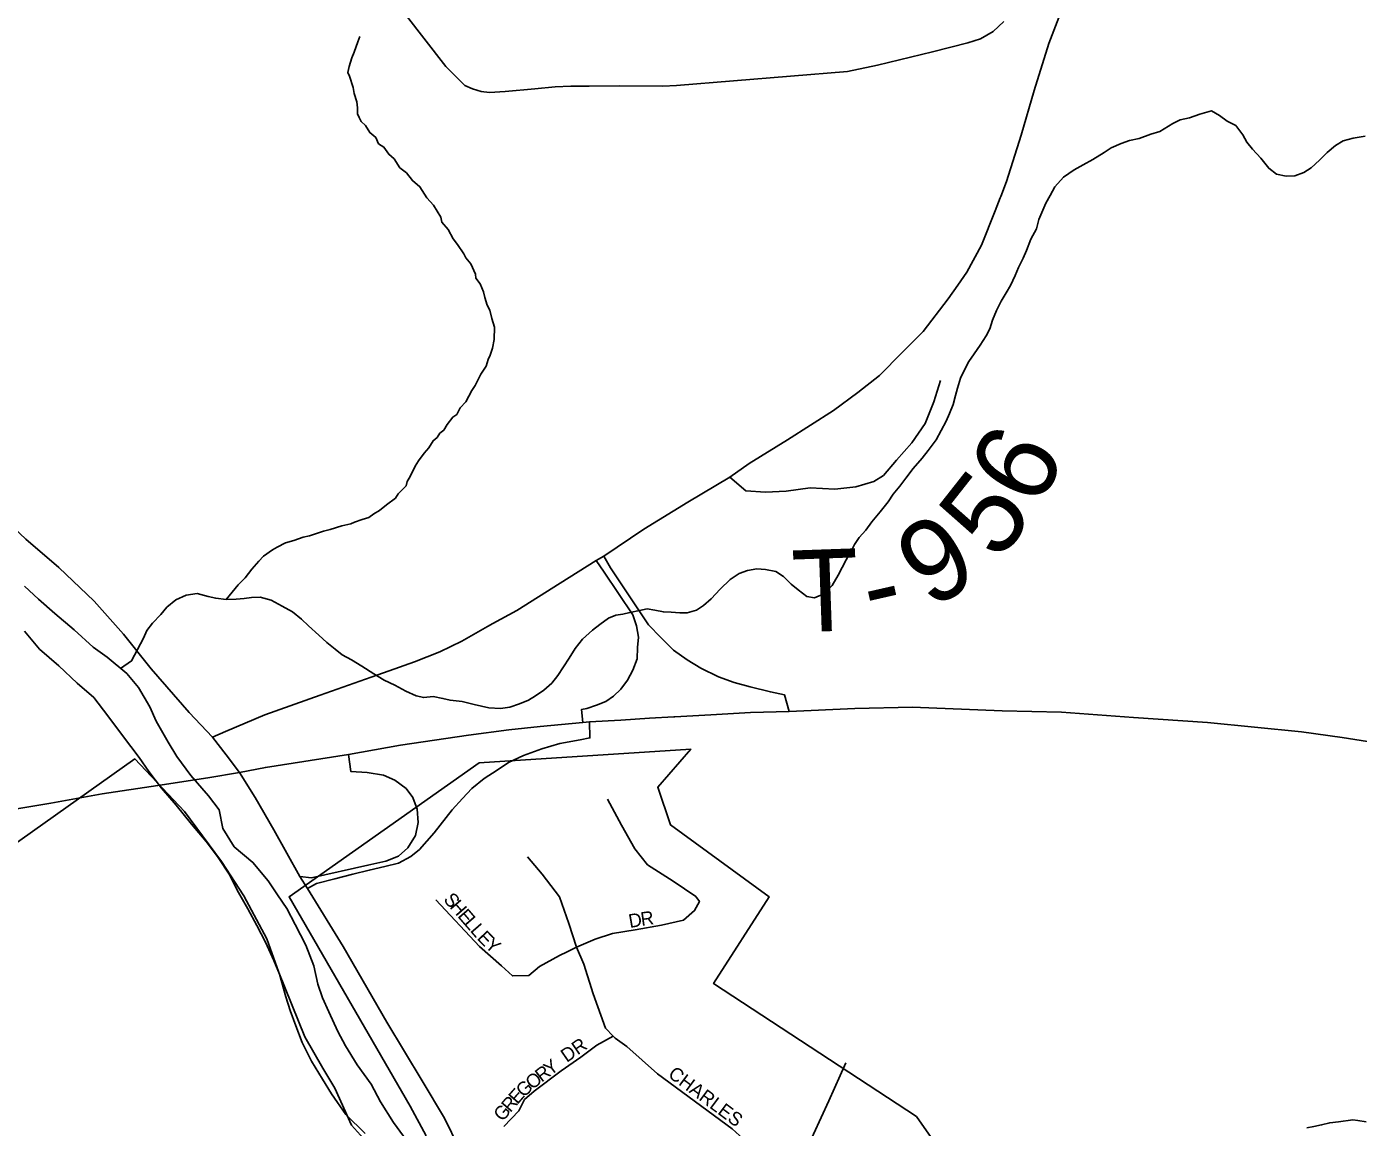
# Model space of a CAD drawing. Extents: x 1310247 to 1664935, y 235267 to 584339.
# Drawn here: x 1491348 to 1496223, y 398512 to 402543 of the extents above; entities that cross this region are included whole.
import ezdxf

# ---------------------------------------------------------------- set-up
doc = ezdxf.new("R2010")
doc.units = 0
for name, color, linetype in [('GM_X_City_Street', 7, 'Continuous'), ('GM_X_City_Street_Text', 7, 'Continuous'), ('GM_X_Corporation', 7, 'Continuous'), ('GM_X_County_Road', 7, 'Continuous'), ('GM_X_Interchange_Ramps', 7, 'Continuous'), ('GM_X_Major_River', 7, 'Continuous'), ('GM_X_Minor_River', 7, 'Continuous'), ('GM_X_State_Route', 7, 'Continuous'), ('GM_X_Township_Road', 7, 'Continuous'), ('GM_X_Township_Road_Text', 7, 'Continuous')]:
    doc.layers.add(name, color=color, linetype=linetype)

msp = doc.modelspace()

# ---------------------------------------------------------------- linework, layer by layer
at = {"layer": 'GM_X_City_Street'}
for points in [[(1492846.1, 399345.2), (1493005.3, 399174.1), (1493086.4, 399102.9), (1493126.1, 399066.5), (1493185.7, 399068.2), (1493225.4, 399101.3), (1493298.2, 399141), (1493326.5, 399154.5), (1493360.7, 399171.9), (1493428.7, 399201.4), (1493492.4, 399221.2), (1493575.3, 399235.1), (1493671.6, 399251.8), (1493752.4, 399270.5), (1493792.7, 399305.3), (1493810.2, 399338.8), (1493797.7, 399356.9), (1493713.8, 399413.4), (1493620.6, 399472.5), (1493574, 399531.5), (1493524.9, 399617.9), (1493473.4, 399713.6)], [(1494131.9, 398323), (1493930.3, 398506.4), (1493656.8, 398707.3), (1493544.9, 398807.8), (1493501.5, 398838.7), (1493494.7, 398845.9), (1493466.3, 398875.5), (1493421, 399000.7), (1493387.3, 399109.6), (1493360.7, 399171.9), (1493332.9, 399258.5), (1493298.2, 399356.1), (1493234.4, 399439.3), (1493181.7, 399502.5)], [(1493094.3, 398514.7), (1493149.6, 398571.6), (1493170.5, 398613.2), (1493205.2, 398644.6), (1493304.9, 398718.6), (1493376, 398769.2), (1493434.9, 398812.1), (1493494.7, 398845.9)], [(1494157.4, 398361.5), (1494200.2, 398426), (1494284.5, 398609.4), (1494345.8, 398748.2)]]:
    msp.add_lwpolyline(points, dxfattribs=at)
at = {"layer": 'GM_X_Corporation'}
for points in [[(1492809.8, 398480.4), (1492751.6, 398588.7), (1492308.6, 399356), (1493004.5, 399846.3), (1493778.8, 399897), (1493657.8, 399757), (1493704.9, 399619), (1494065.8, 399355.7), (1493862.3, 399038.2), (1494605.5, 398550.9), (1494974.9, 398022.8)], [(1490450.7, 398943), (1491744.2, 399861), (1491925.5, 399668.2), (1492061.1, 399485), (1492142.7, 399359.9), (1492227.1, 399202.5), (1492270.7, 399078.7), (1492366.4, 398842.9), (1492432.4, 398728.3), (1492475.8, 398654.6), (1492537, 398520.2), (1492581.3, 398470.5)]]:
    msp.add_lwpolyline(points, dxfattribs=at)
at = {"layer": 'GM_X_County_Road'}
msp.add_lwpolyline([(1492586, 402779.6), (1492882, 402397), (1492919, 402360), (1492952.1, 402327), (1492979.8, 402314.3), (1493011.6, 402305.5), (1493041.5, 402300.7), (1493099.6, 402305.2), (1493207.9, 402314.3), (1493282.2, 402322.4), (1493340.3, 402324.9), (1493406.3, 402325.1), (1493516.4, 402326.3), (1493676.4, 402324.1), (1493726.5, 402326.8), (1494352.1, 402378.5), (1494462.8, 402401.6), (1494664.1, 402450.5), (1494793.1, 402483.2), (1494839.5, 402498), (1494886.2, 402524.8), (1494925.2, 402561.9)], dxfattribs=at)
at = {"layer": 'GM_X_Interchange_Ramps'}
for points in [[(1493432.2, 400587.2), (1493461.6, 400545.2), (1493566.5, 400388.5), (1493580.4, 400348.7), (1493587.3, 400307.1), (1493583.8, 400269), (1493582.1, 400227.4), (1493566.5, 400185.8), (1493547.5, 400149.5), (1493523.2, 400116.6), (1493495.5, 400090.6), (1493467.8, 400071.5), (1493433.2, 400057.7), (1493398.5, 400045.5), (1493378.6, 400041.8), (1493383.1, 399994.1)], [(1494138.5, 400034), (1494121.8, 400095.9), (1494070.4, 400106.2), (1493996, 400125.2), (1493937.1, 400140.8), (1493880, 400161.6), (1493815.9, 400192.8), (1493765.6, 400224), (1493715.5, 400258.6), (1493668.7, 400305.4), (1493623.7, 400352.2), (1493484.7, 400560.5), (1493460, 400603.3)], [(1492375.3, 399386), (1492408.2, 399404.7), (1492475.5, 399421.9), (1492541.3, 399439.2), (1492601.9, 399453.1), (1492659.1, 399467), (1492709.3, 399479.1), (1492754.3, 399503.3), (1492785.5, 399529.3), (1492839.2, 399589.9), (1492905, 399674.8), (1492943.1, 399716.4), (1492977.7, 399752.8), (1493022.7, 399789.2), (1493069.5, 399820.3), (1493111.1, 399848.1), (1493166.5, 399874), (1493234, 399898.3), (1493299.8, 399917.3), (1493374.3, 399931.2), (1493409.8, 399937.7), (1493408, 399997.2)], [(1492525.3, 399877), (1492534.1, 399814.9), (1492594.3, 399810.6), (1492654.3, 399800.8), (1492696, 399783.6), (1492736.4, 399753), (1492760.9, 399719.9), (1492776.8, 399677), (1492780.5, 399628), (1492770.7, 399580.2), (1492742.5, 399534.9), (1492709.4, 399504.3), (1492662.9, 399485.9), (1492596.8, 399471.2), (1492391, 399425.9), (1492347.6, 399430.6)]]:
    msp.add_lwpolyline(points, dxfattribs=at)
at = {"layer": 'GM_X_Major_River'}
for points in [[(1491340, 400493), (1491391.4, 400446), (1491450.7, 400392.8), (1491522, 400333.4), (1491591.1, 400270), (1491642.7, 400233), (1491713.9, 400173.7), (1491757.2, 400122.8), (1491798.2, 400051.8), (1491821.4, 399999.3), (1491866.3, 399922.3), (1491897.6, 399869.6), (1491948.6, 399800.5), (1492013.6, 399725.1), (1492052.9, 399674.3), (1492065.8, 399605.9), (1492106.8, 399539), (1492176.1, 399481.6), (1492231.2, 399414.5)], [(1491339.4, 400328.4), (1491394.5, 400263.3), (1491465.7, 400201.9), (1491532.9, 400138.5), (1491594.2, 400085.3), (1491645.2, 400018.3), (1491698.2, 399947.1), (1491759.1, 399865.8), (1491794.4, 399815.1), (1491841.6, 399754.1), (1491894.7, 399691), (1491951.7, 399621.8), (1492004.9, 399558.7), (1492046.1, 399503.8), (1492091.1, 399434.8), (1492118.3, 399380.2), (1492157.3, 399311.3), (1492190.4, 399250.6), (1492221.6, 399189.8), (1492252.6, 399123.1), (1492273.8, 399072.6), (1492296.5, 398989.9), (1492311.8, 398939.5), (1492332.9, 398883), (1492356, 398822.4), (1492391, 398753.5), (1492430.1, 398688.7), (1492463.3, 398633.9), (1492516.2, 398558.8), (1492587.3, 398489.4)], [(1492231.2, 399414.5), (1492266.5, 399363.7), (1492299.8, 399313), (1492330.9, 399254.2), (1492369.8, 399179.3), (1492398.7, 399102.6), (1492413.6, 399036.1), (1492430.9, 398985.7), (1492454.1, 398935.1), (1492487, 398862.3), (1492514.3, 398809.7), (1492557.3, 398740.7), (1492608.3, 398669.6), (1492643.3, 398604.8), (1492690.3, 398529.8), (1492727.5, 398479)]]:
    msp.add_lwpolyline(points, dxfattribs=at)
at = {"layer": 'GM_X_Minor_River'}
for points in [[(1492078.2, 400444.9), (1492122.5, 400498.2), (1492147, 400523.9), (1492171.6, 400555.6), (1492198.2, 400585.2), (1492214.6, 400603), (1492247.1, 400626.5), (1492265.3, 400636.2), (1492295.7, 400651.8), (1492326, 400661.3), (1492360.3, 400672.7), (1492382.5, 400678.3), (1492434.9, 400695.5), (1492459.1, 400701.1), (1492501.5, 400714.4), (1492533.8, 400721.9), (1492547.9, 400727.6), (1492576.2, 400737.2), (1492600.4, 400744.8), (1492618.7, 400758.5), (1492639, 400770.2), (1492665.4, 400791.8), (1492697.9, 400815.4), (1492708.2, 400831.3), (1492736.8, 400860.9), (1492741.1, 400876.9), (1492751.5, 400894.8), (1492770.2, 400932.6), (1492782.5, 400952.4), (1492803.1, 400980.2), (1492819.5, 401000), (1492836, 401025.8), (1492850.2, 401037.6), (1492860.5, 401053.5), (1492874.8, 401065.3), (1492887.1, 401085.1), (1492907.7, 401112.9), (1492921.9, 401122.7), (1492934.3, 401146.5), (1492954.8, 401168.3), (1492977.6, 401210), (1492989.9, 401227.9), (1493010.7, 401269.7), (1493029.3, 401299.5), (1493037.7, 401323.5), (1493044, 401339.4), (1493052.5, 401365.4), (1493059, 401397.4), (1493059.8, 401441.5), (1493050.3, 401473.8), (1493042.7, 401504.1), (1493033, 401522.3), (1493025.5, 401550.6), (1493019.8, 401570.8), (1493008.2, 401601.1), (1492992.5, 401621.4), (1492990.8, 401635.5), (1492973.4, 401674), (1492955.7, 401696.4), (1492947.9, 401710.6), (1492924.4, 401745.1), (1492908.6, 401765.5), (1492891.2, 401799.9), (1492867.5, 401826.5), (1492863.8, 401844.6), (1492836.5, 401889.3), (1492812.8, 401915.8), (1492787.4, 401956.4), (1492759.7, 401979), (1492738.1, 402007.5), (1492714.3, 402026), (1492692.8, 402058.5), (1492673, 402074.9), (1492655.4, 402101.3), (1492635.5, 402113.7), (1492625.8, 402136), (1492604.1, 402154.4), (1492588.5, 402180.8), (1492572.6, 402195.1), (1492564.9, 402209.3), (1492559.1, 402223.5), (1492559.4, 402245.6), (1492555.8, 402267.7), (1492546.3, 402298), (1492542.6, 402320.2), (1492529.3, 402360.6), (1492523.5, 402374.7), (1492527.9, 402396.7), (1492538.4, 402428.7), (1492546.8, 402448.6), (1492559.5, 402486.5), (1492567.8, 402506.5)], [(1494738.8, 401159.2), (1494747.3, 401191.2), (1494755.7, 401219.1), (1494766.3, 401255.1), (1494778.7, 401280.9), (1494797.2, 401316.7), (1494815.7, 401344.5), (1494838.2, 401376.3), (1494860.7, 401410), (1494873.1, 401435.9), (1494883.6, 401467.8), (1494898.2, 401503.6), (1494914.7, 401537.5), (1494933.2, 401567.3), (1494949.6, 401595.1), (1494966.2, 401630.9), (1494978.6, 401660.8), (1494995.2, 401694.6), (1495007.6, 401722.5), (1495024.2, 401764.4), (1495044.8, 401802.1), (1495053.3, 401836.1), (1495063.7, 401862), (1495078.2, 401895.8), (1495094.7, 401923.7), (1495111.2, 401955.5), (1495143.8, 401991.1), (1495182.3, 402018.6), (1495214.7, 402036.2), (1495251, 402055.7), (1495291.5, 402081.1), (1495317.9, 402098.8), (1495354.2, 402114.3), (1495384.5, 402125.8), (1495420.7, 402133.3), (1495463, 402148.8), (1495495.3, 402158.3), (1495543.9, 402187.6), (1495570.1, 402201.3), (1495604.4, 402208.8), (1495642.7, 402222.3), (1495685, 402233.7), (1495714.8, 402217.2), (1495742.6, 402196.7), (1495774.5, 402180.2), (1495800.1, 402145.8), (1495813.8, 402119.5), (1495835.5, 402093.2), (1495865.1, 402060.6), (1495894.7, 402024.1), (1495922.5, 402001.7), (1495958.5, 401995.1), (1495990.6, 401996.7), (1496022.9, 402008.2), (1496049.2, 402025.9), (1496079.7, 402053.5), (1496108.2, 402081.1), (1496138.7, 402106.7), (1496167, 402124.4), (1496203.3, 402133.8), (1496247.5, 402141.2)], [(1491691.5, 400192.3), (1491731.9, 400219.5), (1491775.2, 400303), (1491787.6, 400330.9), (1491808.1, 400358.6), (1491838.6, 400390.3), (1491861, 400416), (1491893.5, 400443.6), (1491931.9, 400461), (1491972.1, 400466.5), (1492012.1, 400455.9), (1492040.1, 400449.4), (1492078.2, 400444.9), (1492114.3, 400446.3), (1492144.4, 400447.9), (1492170.6, 400451.5), (1492202.7, 400453), (1492242.7, 400442.5), (1492282.5, 400419.8), (1492320.3, 400399.2), (1492354, 400372.6), (1492379.8, 400348.2), (1492417.4, 400313.6), (1492447.1, 400287.1), (1492476.9, 400262.6), (1492502.7, 400242.2), (1492536.6, 400223.7), (1492574.4, 400201.1), (1492618.1, 400172.4), (1492655.9, 400149.8), (1492695.8, 400131.1), (1492735.6, 400108.5), (1492773.5, 400091.9), (1492801.5, 400085.5), (1492835.6, 400089), (1492871.7, 400082.5), (1492897.7, 400076), (1492941.7, 400071.4), (1492985.7, 400060.7), (1493039.7, 400047.9), (1493081.8, 400045.3), (1493116, 400050.8), (1493152.3, 400062.3), (1493184.6, 400075.8), (1493210.9, 400091.5), (1493241.3, 400113.1), (1493269.8, 400138.7), (1493292.2, 400166.4), (1493333.2, 400230), (1493355.8, 400265.7), (1493382.4, 400299.4), (1493419, 400332.9), (1493445.3, 400352.6), (1493477.8, 400376.1), (1493504, 400387.8), (1493530.1, 400391.4), (1493556.3, 400397), (1493590.5, 400404.5), (1493618.7, 400410.1), (1493646.7, 400405.7), (1493678.7, 400399.2), (1493706.8, 400398.8), (1493738.9, 400396.3), (1493765, 400396), (1493799.2, 400405.5), (1493825.5, 400423.1), (1493854, 400446.8), (1493886.6, 400482.3), (1493923.2, 400517.9), (1493955.6, 400539.5), (1493985.9, 400551), (1494020.1, 400556.5), (1494052.1, 400554.1), (1494090.1, 400547.5), (1494118, 400529), (1494145.7, 400500.6), (1494171.5, 400480.2), (1494203.2, 400455.6), (1494231.3, 400451.2), (1494263.6, 400464.8), (1494296.1, 400496.4), (1494318.7, 400534.1), (1494347.6, 400589.8), (1494364.1, 400619.6), (1494378.5, 400645.5), (1494394.9, 400671.3), (1494419.3, 400699), (1494441.8, 400728.7), (1494472.5, 400766.3), (1494501.1, 400802), (1494519.5, 400829.8), (1494544, 400859.5), (1494566.5, 400889.2), (1494593.1, 400924.9), (1494625.7, 400962.5), (1494648.2, 400990.2), (1494676.8, 401029.9), (1494713.9, 401097.5), (1494726.3, 401125.4), (1494738.8, 401159.2)], [(1496033.4, 398509.7), (1496059.6, 398515.2), (1496087.8, 398520.8), (1496118, 398528.3), (1496150.2, 398531.7), (1496202.5, 398538.8), (1496220.5, 398536.5), (1496250.6, 398532)]]:
    msp.add_lwpolyline(points, dxfattribs=at)
at = {"layer": 'GM_X_State_Route'}
for points in [[(1494911.7, 401915.5), (1494913.9, 401920.9), (1494935.1, 401975), (1494987.8, 402144.9), (1495036.4, 402308.9), (1495089.6, 402480.7), (1495144.3, 402623.8), (1495201.2, 402763.1)], [(1493300.8, 400504.7), (1493432.2, 400587.2), (1493460, 400603.3), (1493606.6, 400701.8), (1493768.5, 400801.7), (1493921.3, 400892.5), (1493992.5, 400942.7), (1494132.9, 401029.6), (1494301.3, 401136.7), (1494390.8, 401202.6), (1494469.8, 401265.3), (1494552.8, 401349.6), (1494629.8, 401426.6), (1494721.2, 401545.5), (1494756.5, 401595.8), (1494789.1, 401643.4), (1494842.7, 401742.7), (1494893, 401868.1), (1494911.7, 401915.5)], [(1492028.1, 399941), (1491942.4, 400031.2), (1491804.1, 400191.3), (1491701.7, 400317.2), (1491595.1, 400438.1), (1491466.1, 400561.4), (1491345.2, 400665.7), (1491209.7, 400792.9), (1491098.8, 400893.9), (1491060.7, 400926.9)], [(1493034.5, 400345.4), (1493054.3, 400356.8), (1493141.5, 400404.7), (1493300.8, 400504.7)], [(1492608.6, 400160.3), (1492674.6, 400183.5), (1492768, 400216.7), (1492860.2, 400253.6), (1492941.3, 400291.7), (1493034.5, 400345.4)], [(1492075.7, 399961.3), (1492220.1, 400022.9), (1492422, 400094.5), (1492608.6, 400160.3)], [(1493721, 400015.3), (1493851.7, 400021.8), (1493997.8, 400031.3), (1494138.5, 400034), (1494379.5, 400045.5), (1494590.6, 400049.9), (1494918.6, 400036.7), (1495136, 400031.6), (1495399.2, 400012.4), (1495670, 399993.9), (1496014.9, 399960.6), (1496163.8, 399939.3), (1496302.8, 399917.7), (1496474.8, 399893.4), (1496605.8, 399869), (1496781.7, 399831.1), (1496973.8, 399793.2), (1497098.1, 399775)], [(1492127.2, 399811.3), (1492221.5, 399829.8), (1492525.3, 399877), (1492716.4, 399911.2), (1492965.3, 399948.2), (1493113, 399966.8), (1493227.2, 399979.7), (1493383.1, 399994.1)], [(1493383.1, 399994.1), (1493408, 399997.2), (1493523, 400002.9), (1493627.2, 400009.7), (1493716.4, 400015.1), (1493721, 400015.3)], [(1492028.1, 399941), (1492075.7, 399961.3)], [(1492077.7, 399876.2), (1492028.1, 399941)], [(1492299.9, 399515.9), (1492252.4, 399601), (1492183.8, 399720.1), (1492127.2, 399811.3), (1492077.7, 399876.2)], [(1490644.2, 399572.2), (1490742.5, 399586.1), (1490851.7, 399606), (1491049.4, 399634.1), (1491229.8, 399664.7), (1491435.8, 399699.4), (1491624.5, 399732.5), (1491828, 399764), (1492010.8, 399792.1), (1492127.2, 399811.3)], [(1492550.5, 397607), (1492688.1, 397738.2), (1492785.7, 397835.8), (1492849.4, 397900.9), (1492892.6, 397966.6), (1492925.6, 398028.3), (1492960.7, 398087.6), (1492973.9, 398141.5), (1492979.7, 398191.2), (1492978.8, 398251.6), (1492960.6, 398349.2), (1492929.2, 398437.7), (1492877.1, 398545.3), (1492796, 398682.6), (1492666.1, 398896.9), (1492506.4, 399174.1), (1492375.3, 399386), (1492347.6, 399430.6), (1492299.9, 399515.9)]]:
    msp.add_lwpolyline(points, dxfattribs=at)
at = {"layer": 'GM_X_Township_Road'}
msp.add_lwpolyline([(1493921.3, 400892.5), (1493980.7, 400842.8), (1494051.9, 400838.3), (1494128.2, 400841.5), (1494216.4, 400854), (1494305.9, 400848.7), (1494383, 400857.2), (1494448.9, 400877.4), (1494484.8, 400899), (1494532.2, 400954.8), (1494587.4, 401018), (1494636.6, 401089.3), (1494668.1, 401168.9), (1494693.4, 401246.6)], dxfattribs=at)

# ---------------------------------------------------------------- texts
at = {"layer": 'GM_X_City_Street_Text'}
for s, rotation, p in [('S', 310.9006, (1492870.9, 399344.4)), ('H', 310.9226, (1492894, 399317.8)), ('E', 310.9006, (1492922.8, 399284.5)), ('L', 310.9307, (1492945.9, 399257.9)), ('L', 310.9006, (1492968.9, 399231.3)), ('D', 10.1954, (1493555.9, 399241.5)), ('R', 7.8691, (1493598.6, 399249.2)), ('E', 313.8027, (1492993.8, 399202.6)), ('Y', 319.1483, (1493021.9, 399173.7)), ('DR', 34.5062, (1493324.7, 398747.5)), ('R', 37.613, (1493232.9, 398674.9)), ('Y', 37.2634, (1493264.2, 398699)), ('CHARLES', 323.3109, (1493692.2, 398699)), ('G', 41.8913, (1493166.4, 398618.8)), ('O', 38.3868, (1493198.5, 398647.7)), ('E', 48.4799, (1493144.1, 398593.5)), ('G', 49.3323, (1493089.8, 398530.3)), ('R', 49.3381, (1493118.4, 398563.6))]:
    msp.add_text(s, height=50, rotation=rotation, dxfattribs=at).set_placement(p)
at = {"layer": 'GM_X_Township_Road_Text'}
for s, rotation, p in [('6', 62.0575, (1495049, 400773.3)), ('5', 51.7782, (1494902.7, 400579)), ('9', 31.031, (1494655.9, 400405.8)), ('T', 2.0018, (1494154.4, 400324)), ('-', 12.813, (1494439.7, 400339.8))]:
    msp.add_text(s, height=300, rotation=rotation, dxfattribs=at).set_placement(p)

doc.saveas('drawing.dxf')
